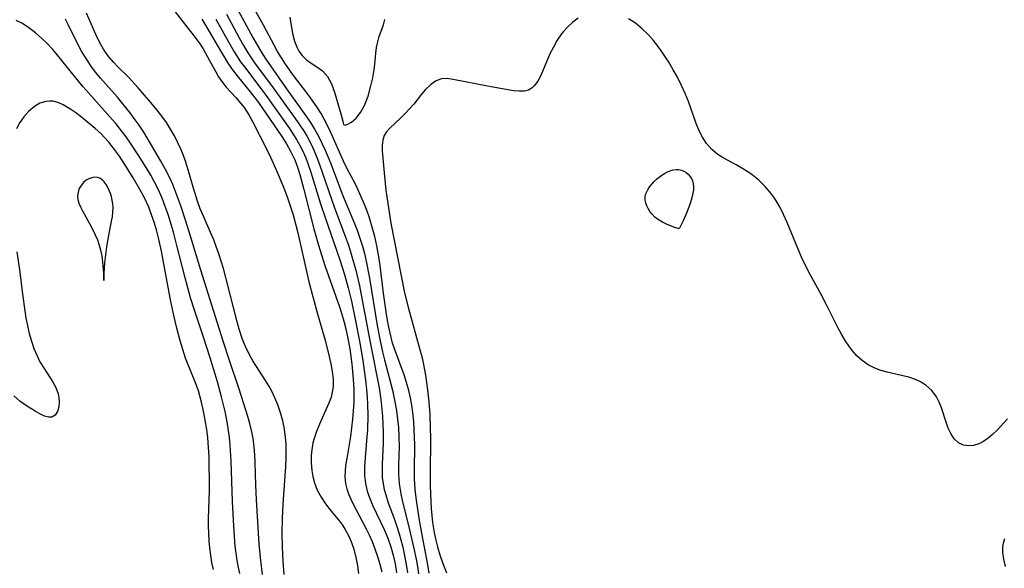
# Model space of a CAD drawing. Header units: inches. Extents: x 1073367 to 1082519, y 1569854 to 1574957.
# Tile 366 of 565: x 1081091 to 1081296, y 1571436 to 1571551. Entities that reach past the tile are written whole.
import ezdxf

# ---------------------------------------------------------------- set-up
doc = ezdxf.new("R2010")
doc.units = ezdxf.units.IN
doc.header["$MEASUREMENT"] = 0
doc.layers.add('CGG_CurvaNivelLidar_v1', color=7, linetype='Continuous', lineweight=30, true_color=0x008008)

msp = doc.modelspace()

# ---------------------------------------------------------------- linework, layer by layer
at = {"layer": 'CGG_CurvaNivelLidar_v1'}
for points in [[(1081122.5098, 1571553.3626, 73.5), (1081125.0645, 1571550.0295, 73.5), (1081126.8963, 1571547.7521, 73.5), (1081127.7773, 1571546.5989, 73.5), (1081128.5121, 1571545.5447, 73.5), (1081129.2031, 1571544.466, 73.5), (1081130.5778, 1571542.0854, 73.5), (1081131.8558, 1571539.711, 73.5), (1081132.4513, 1571538.6686, 73.5), (1081133.0994, 1571537.6771, 73.5), (1081134.02, 1571536.5186, 73.5), (1081136.0496, 1571534.3226, 73.5), (1081137.0486, 1571533.1853, 73.5), (1081137.7711, 1571532.2411, 73.5), (1081138.7213, 1571530.7638, 73.5), (1081139.5881, 1571529.1995, 73.5), (1081142.6487, 1571523.2123, 73.5), (1081143.2659, 1571521.9047, 73.5), (1081144.4431, 1571519.2311, 73.5), (1081145.8121, 1571516.017, 73.5), (1081146.3228, 1571514.7361, 73.5), (1081146.8091, 1571513.4436, 73.5), (1081147.6123, 1571511.1039, 73.5), (1081147.995, 1571509.8602, 73.5), (1081148.5018, 1571507.993, 73.5), (1081148.9578, 1571506.108, 73.5), (1081151.2818, 1571495.9228, 73.5), (1081153.0648, 1571489.2073, 73.5), (1081154.714, 1571483.4479, 73.5), (1081155.4852, 1571480.3534, 73.5), (1081155.8439, 1571478.7849, 73.5), (1081156.1409, 1571477.241, 73.5), (1081156.3255, 1571475.7197, 73.5), (1081156.3395, 1571474.2203, 73.5), (1081156.2313, 1571473.2767, 73.5), (1081155.8903, 1571471.8688, 73.5), (1081155.3902, 1571470.4789, 73.5), (1081153.4941, 1571466.2305, 73.5), (1081152.8872, 1571464.7387, 73.5), (1081152.3719, 1571463.2247, 73.5), (1081152.1269, 1571462.3107, 73.5), (1081151.9407, 1571461.389, 73.5), (1081151.7735, 1571459.7953, 73.5), (1081151.7728, 1571458.1956, 73.5), (1081151.9105, 1571456.6057, 73.5), (1081152.1229, 1571455.3024, 73.5), (1081152.447, 1571454.0283, 73.5), (1081153.0356, 1571452.5014, 73.5), (1081153.804, 1571451.0408, 73.5), (1081154.7197, 1571449.653, 73.5), (1081155.6694, 1571448.4328, 73.5), (1081157.6345, 1571446.0138, 73.5), (1081158.258, 1571445.1439, 73.5), (1081158.8369, 1571444.2407, 73.5), (1081159.5844, 1571442.8647, 73.5), (1081160.1533, 1571441.5458, 73.5), (1081160.6171, 1571440.1791, 73.5), (1081161.0569, 1571438.4519, 73.5), (1081161.3828, 1571436.6874, 73.5), (1081161.5906, 1571435.1102, 73.5)], [(1081136.0142, 1571553.4163, 75.5), (1081139.6033, 1571546.846, 75.5), (1081141.3515, 1571543.8688, 75.5), (1081142.3323, 1571542.3436, 75.5), (1081146.6378, 1571536.1588, 75.5), (1081150.6505, 1571530.5251, 75.5), (1081151.5868, 1571529.1372, 75.5), (1081152.4699, 1571527.719, 75.5), (1081153.267, 1571526.2897, 75.5), (1081154.001, 1571524.825, 75.5), (1081154.6794, 1571523.3308, 75.5), (1081155.7499, 1571520.695, 75.5), (1081158.4267, 1571513.7242, 75.5), (1081160.7986, 1571508.102, 75.5), (1081161.359, 1571506.6654, 75.5), (1081161.928, 1571505.0275, 75.5), (1081162.4322, 1571503.3664, 75.5), (1081162.8432, 1571501.8164, 75.5), (1081163.2101, 1571500.2524, 75.5), (1081163.9176, 1571496.6714, 75.5), (1081165.5428, 1571486.8054, 75.5), (1081166.1453, 1571483.5947, 75.5), (1081166.6549, 1571481.297, 75.5), (1081167.0674, 1571479.637, 75.5), (1081168.7051, 1571473.3549, 75.5), (1081169.2282, 1571470.8573, 75.5), (1081169.5288, 1571469.086, 75.5), (1081169.7701, 1571467.3084, 75.5), (1081169.9451, 1571465.527, 75.5), (1081170.0516, 1571463.5158, 75.5), (1081170.0646, 1571461.5528, 75.5), (1081169.9762, 1571457.6932, 75.5), (1081169.9822, 1571455.7801, 75.5), (1081170.0989, 1571453.8822, 75.5), (1081170.1569, 1571453.3783, 75.5), (1081170.4303, 1571451.7235, 75.5), (1081170.7966, 1571450.0764, 75.5), (1081172.0678, 1571445.1185, 75.5), (1081173.1847, 1571440.2926, 75.5), (1081173.628, 1571438.093, 75.5), (1081173.8989, 1571436.5495, 75.5), (1081174.1259, 1571435.0009, 75.5)], [(1081146.1217, 1571434.87, 73.5), (1081145.8984, 1571437.65, 73.5), (1081145.7589, 1571440.5917, 73.5), (1081145.7157, 1571443.5035, 73.5), (1081145.7772, 1571446.5562, 73.5), (1081145.9319, 1571449.5225, 73.5), (1081146.4468, 1571457.4032, 73.5), (1081146.5215, 1571458.9968, 73.5), (1081146.5527, 1571460.5821, 73.5), (1081146.5192, 1571462.157, 73.5), (1081146.4282, 1571463.4225, 73.5), (1081146.184, 1571465.2064, 73.5), (1081145.8346, 1571466.9171, 73.5), (1081145.381, 1571468.6003, 73.5), (1081144.8183, 1571470.2474, 73.5), (1081144.2091, 1571471.701, 73.5), (1081143.5155, 1571473.116, 73.5), (1081142.8969, 1571474.2392, 73.5), (1081142.2395, 1571475.3379, 73.5), (1081139.5667, 1571479.4496, 73.5), (1081138.7232, 1571480.9817, 73.5), (1081137.9795, 1571482.5776, 73.5), (1081137.4687, 1571483.8545, 73.5), (1081136.7397, 1571486.0247, 73.5), (1081136.3057, 1571487.5461, 73.5), (1081134.0287, 1571496.5552, 73.5), (1081133.4587, 1571498.6601, 73.5), (1081132.5079, 1571501.7552, 73.5), (1081131.9788, 1571503.2762, 73.5), (1081131.443, 1571504.6885, 73.5), (1081130.8663, 1571506.0761, 73.5), (1081129.2777, 1571509.5717, 73.5), (1081128.6402, 1571511.1229, 73.5), (1081128.0587, 1571512.7024, 73.5), (1081127.12, 1571515.6531, 73.5), (1081126.0995, 1571519.2709, 73.5), (1081125.5364, 1571521.0586, 73.5), (1081125.1024, 1571522.2494, 73.5), (1081124.6279, 1571523.4249, 73.5), (1081123.9684, 1571524.9099, 73.5), (1081123.2449, 1571526.3632, 73.5), (1081122.4445, 1571527.7741, 73.5), (1081121.5616, 1571529.1286, 73.5), (1081120.61, 1571530.442, 73.5), (1081119.6108, 1571531.7259, 73.5), (1081118.3198, 1571533.3067, 73.5), (1081115.7001, 1571536.3529, 73.5), (1081113.7022, 1571538.4928, 73.5), (1081111.4453, 1571540.738, 73.5), (1081110.5162, 1571541.7196, 73.5), (1081109.6416, 1571542.7402, 73.5), (1081108.9788, 1571543.6212, 73.5), (1081108.4602, 1571544.4042, 73.5), (1081107.6208, 1571545.9, 73.5), (1081106.8744, 1571547.4753, 73.5), (1081104.9433, 1571551.9159, 73.5)], [(1081134.0936, 1571551.7119, 75), (1081136.736, 1571546.7891, 75), (1081137.6403, 1571545.1813, 75), (1081138.7019, 1571543.4454, 75), (1081139.9594, 1571541.5984, 75), (1081143.8163, 1571536.3641, 75), (1081148.4472, 1571529.9404, 75), (1081150.1276, 1571527.4636, 75), (1081150.899, 1571526.1863, 75), (1081151.6745, 1571524.7351, 75), (1081152.3743, 1571523.2429, 75), (1081152.9594, 1571521.8367, 75), (1081153.5016, 1571520.4083, 75), (1081156.625, 1571511.3148, 75), (1081158.8623, 1571505.4057, 75), (1081159.5739, 1571503.3713, 75), (1081160.5837, 1571500.0194, 75), (1081161.0351, 1571498.3302, 75), (1081161.7981, 1571495.0635, 75), (1081162.4015, 1571492.0585, 75), (1081164.2373, 1571482.2174, 75), (1081165.7235, 1571474.8699, 75), (1081165.9665, 1571473.4244, 75), (1081166.2525, 1571471.3733, 75), (1081166.6123, 1571467.9307, 75), (1081166.7245, 1571466.2135, 75), (1081166.7765, 1571464.5021, 75), (1081166.7374, 1571462.2408, 75), (1081166.5388, 1571457.8999, 75), (1081166.5284, 1571456.4788, 75), (1081166.5864, 1571455.1323, 75), (1081166.7413, 1571453.8041, 75), (1081166.9801, 1571452.6369, 75), (1081167.2977, 1571451.4801, 75), (1081167.8349, 1571449.8585, 75), (1081169.0297, 1571446.5775, 75), (1081169.605, 1571444.8994, 75), (1081170.084, 1571443.3497, 75), (1081170.7608, 1571440.8511, 75), (1081171.0637, 1571439.5681, 75), (1081171.5745, 1571436.9818, 75), (1081171.8327, 1571435.2303, 75)], [(1081176.3548, 1571435.1714, 76), (1081176.0725, 1571436.9249, 76), (1081174.8165, 1571443.5253, 76), (1081174.2625, 1571446.6211, 76), (1081173.683, 1571450.4055, 76), (1081173.4884, 1571451.9886, 76), (1081173.3493, 1571453.5743, 76), (1081173.2831, 1571455.0862, 76), (1081173.2677, 1571456.6018, 76), (1081173.3405, 1571461.9449, 76), (1081173.3238, 1571463.5124, 76), (1081173.2589, 1571465.1135, 76), (1081173.1441, 1571466.7106, 76), (1081172.9379, 1571468.6418, 76), (1081172.7141, 1571470.2033, 76), (1081172.4364, 1571471.7522, 76), (1081172.0978, 1571473.2848, 76), (1081171.6579, 1571474.9103, 76), (1081171.1416, 1571476.5089, 76), (1081169.3042, 1571481.3664, 76), (1081168.7265, 1571483.1547, 76), (1081168.326, 1571484.6471, 76), (1081167.9263, 1571486.4482, 76), (1081167.5897, 1571488.2711, 76), (1081167.2977, 1571490.1095, 76), (1081166.8234, 1571493.5413, 76), (1081166.1041, 1571499.3288, 76), (1081165.8398, 1571501.1467, 76), (1081165.4261, 1571503.4319, 76), (1081164.9984, 1571505.3535, 76), (1081164.2164, 1571508.2702, 76), (1081163.9022, 1571509.2772, 76), (1081163.4157, 1571510.6689, 76), (1081162.8823, 1571512.0417, 76), (1081161.6925, 1571514.7774, 76), (1081161.0366, 1571516.1351, 76), (1081159.2826, 1571519.4917, 76), (1081158.5242, 1571521.0501, 76), (1081155.7895, 1571527.1718, 76), (1081155.1602, 1571528.5131, 76), (1081154.4866, 1571529.8269, 76), (1081153.8025, 1571531.0205, 76), (1081153.0738, 1571532.1859, 76), (1081151.5027, 1571534.4912, 76), (1081150.6621, 1571535.6252, 76), (1081148.0799, 1571538.9162, 76), (1081146.4016, 1571541.2856, 76), (1081145.5337, 1571542.6102, 76), (1081144.7146, 1571543.9649, 76), (1081144.002, 1571545.2651, 76), (1081141.8192, 1571549.4487, 76), (1081140.3183, 1571552.1512, 76)], [(1081136.8598, 1571435.0996, 74.5), (1081136.5894, 1571436.3223, 74.5), (1081136.3244, 1571437.8059, 74.5), (1081136.1102, 1571439.3071, 74.5), (1081135.9349, 1571440.8217, 74.5), (1081135.5933, 1571444.975, 74.5), (1081135.3161, 1571450.1086, 74.5), (1081135.08, 1571458.5535, 74.5), (1081134.8921, 1571461.8423, 74.5), (1081134.7329, 1571463.4271, 74.5), (1081134.5344, 1571464.883, 74.5), (1081134.2923, 1571466.333, 74.5), (1081133.789, 1571468.8487, 74.5), (1081133.0714, 1571471.9209, 74.5), (1081132.221, 1571475.0771, 74.5), (1081130.7152, 1571480.088, 74.5), (1081129.3299, 1571484.3932, 74.5), (1081127.4156, 1571490.0089, 74.5), (1081126.6022, 1571492.5937, 74.5), (1081125.4621, 1571496.7483, 74.5), (1081123.7544, 1571503.5138, 74.5), (1081123.0145, 1571506.2613, 74.5), (1081121.9217, 1571509.9181, 74.5), (1081121.3381, 1571511.6421, 74.5), (1081120.6962, 1571513.3391, 74.5), (1081119.8742, 1571515.2231, 74.5), (1081119.1165, 1571516.719, 74.5), (1081118.2934, 1571518.1824, 74.5), (1081117.3445, 1571519.7474, 74.5), (1081115.6514, 1571522.4212, 74.5), (1081114.0593, 1571524.8343, 74.5), (1081113.1633, 1571526.1118, 74.5), (1081112.2336, 1571527.3663, 74.5), (1081111.0058, 1571528.9112, 74.5), (1081109.7289, 1571530.4185, 74.5), (1081105.3784, 1571535.2514, 74.5), (1081104.1403, 1571536.6682, 74.5), (1081102.9303, 1571538.1071, 74.5), (1081098.5686, 1571543.5517, 74.5), (1081097.8741, 1571544.3512, 74.5), (1081096.7032, 1571545.5854, 74.5), (1081095.4944, 1571546.7365, 74.5), (1081094.269, 1571547.8013, 74.5), (1081092.6087, 1571549.0905, 74.5), (1081091.4409, 1571549.8482, 74.5), (1081090.2787, 1571550.4101, 74.5)], [(1081141.6073, 1571434.8727, 74), (1081141.2263, 1571437.7805, 74), (1081140.9237, 1571441.1814, 74), (1081140.7627, 1571443.5123, 74), (1081140.3368, 1571450.5331, 74), (1081140.2204, 1571453.4993, 74), (1081140.1001, 1571458.2418, 74), (1081140.0211, 1571459.8401, 74), (1081139.8948, 1571461.4276, 74), (1081139.6493, 1571463.3182, 74), (1081139.3246, 1571464.9437, 74), (1081138.9522, 1571466.3977, 74), (1081138.5326, 1571467.8458, 74), (1081137.6501, 1571470.6978, 74), (1081136.7461, 1571473.5009, 74), (1081134.7018, 1571479.5439, 74), (1081133.395, 1571483.555, 74), (1081128.7311, 1571498.3677, 74), (1081126.5826, 1571505.4524, 74), (1081125.6156, 1571508.5368, 74), (1081124.5526, 1571511.7661, 74), (1081123.9623, 1571513.4476, 74), (1081122.8784, 1571516.2251, 74), (1081122.2735, 1571517.5834, 74), (1081121.3918, 1571519.3468, 74), (1081120.4421, 1571521.0774, 74), (1081118.9747, 1571523.5933, 74), (1081116.8309, 1571527.0974, 74), (1081115.8758, 1571528.5623, 74), (1081114.879, 1571529.9967, 74), (1081114.0262, 1571531.1401, 74), (1081112.2385, 1571533.3602, 74), (1081111.3575, 1571534.3954, 74), (1081107.8473, 1571538.3657, 74), (1081106.8806, 1571539.5491, 74), (1081105.9614, 1571540.7649, 74), (1081105.2251, 1571541.8295, 74), (1081104.5331, 1571542.92, 74), (1081103.8869, 1571544.0345, 74), (1081103.0544, 1571545.6273, 74), (1081101.1122, 1571549.5481, 74), (1081100.4998, 1571550.6679, 74)], [(1081128.9367, 1571550.652, 74), (1081129.7929, 1571549.2753, 74), (1081133.0277, 1571543.7278, 74), (1081134.5375, 1571541.2985, 74), (1081135.3487, 1571540.1298, 74), (1081136.3146, 1571538.8687, 74), (1081139.0203, 1571535.5621, 74), (1081140.7595, 1571533.2705, 74), (1081145.6016, 1571526.2426, 74), (1081146.5876, 1571524.7202, 74), (1081147.542, 1571523.0267, 74), (1081148.3114, 1571521.3262, 74), (1081148.8713, 1571519.83, 74), (1081149.3686, 1571518.299, 74), (1081150.2481, 1571515.1683, 74), (1081152.306, 1571506.9384, 74), (1081153.2654, 1571503.5697, 74), (1081154.6054, 1571499.3502, 74), (1081157.6237, 1571490.7082, 74), (1081158.0626, 1571489.3559, 74), (1081158.5334, 1571487.7376, 74), (1081158.9512, 1571486.1036, 74), (1081159.3195, 1571484.4564, 74), (1081159.7892, 1571481.9245, 74), (1081160.2244, 1571478.7717, 74), (1081160.5216, 1571475.6075, 74), (1081160.6392, 1571473.4471, 74), (1081160.6591, 1571472.1162, 74), (1081160.6355, 1571470.7867, 74), (1081160.5392, 1571469.0155, 74), (1081160.3837, 1571467.2532, 74), (1081160.1839, 1571465.5036, 74), (1081159.9271, 1571463.63, 74), (1081159.1545, 1571459.0652, 74), (1081158.9367, 1571457.5896, 74), (1081158.8142, 1571456.4175, 74), (1081158.7773, 1571455.2658, 74), (1081158.9017, 1571453.8767, 74), (1081159.1717, 1571452.7306, 74), (1081159.5382, 1571451.6892, 74), (1081160.2474, 1571450.0897, 74), (1081161.0698, 1571448.4795, 74), (1081163.2281, 1571444.4317, 74), (1081163.8276, 1571443.1943, 74), (1081164.4624, 1571441.7377, 74), (1081165.0409, 1571440.2627, 74), (1081165.6081, 1571438.6592, 74), (1081166.0912, 1571437.0486, 74), (1081166.4544, 1571435.4305, 74)], [(1081131.85, 1571550.6755, 74.5), (1081134.8576, 1571545.3026, 74.5), (1081135.7105, 1571543.8572, 74.5), (1081137.0374, 1571541.8092, 74.5), (1081137.8369, 1571540.7066, 74.5), (1081141.2637, 1571536.2564, 74.5), (1081142.3053, 1571534.8536, 74.5), (1081147.2405, 1571527.8618, 74.5), (1081148.093, 1571526.5953, 74.5), (1081148.7016, 1571525.6237, 74.5), (1081149.2718, 1571524.6307, 74.5), (1081150.0271, 1571523.1258, 74.5), (1081150.6114, 1571521.7683, 74.5), (1081151.1382, 1571520.3812, 74.5), (1081151.6935, 1571518.7544, 74.5), (1081153.7294, 1571512.1722, 74.5), (1081154.6432, 1571509.345, 74.5), (1081157.7346, 1571500.4762, 74.5), (1081158.6987, 1571497.4512, 74.5), (1081159.4775, 1571494.64, 74.5), (1081160.1469, 1571491.849, 74.5), (1081160.9401, 1571488.151, 74.5), (1081161.8161, 1571483.507, 74.5), (1081162.4934, 1571479.4791, 74.5), (1081163.145, 1571474.8525, 74.5), (1081163.2958, 1571473.431, 74.5), (1081163.4147, 1571471.8921, 74.5), (1081163.4914, 1571470.3526, 74.5), (1081163.5384, 1571468.042, 74.5), (1081163.474, 1571465.0657, 74.5), (1081163.3859, 1571463.59, 74.5), (1081162.9975, 1571459.3091, 74.5), (1081162.8686, 1571457.2928, 74.5), (1081162.8747, 1571455.5474, 74.5), (1081163.06, 1571453.8375, 74.5), (1081163.4401, 1571452.2737, 74.5), (1081163.9815, 1571450.7353, 74.5), (1081164.632, 1571449.2099, 74.5), (1081166.9526, 1571444.296, 74.5), (1081167.7225, 1571442.4366, 74.5), (1081168.3267, 1571440.6826, 74.5), (1081168.8309, 1571438.8955, 74.5), (1081169.2348, 1571437.0837, 74.5), (1081169.5305, 1571435.2534, 74.5)], [(1081147.3019, 1571551.1166, 76.5), (1081147.8809, 1571547.6959, 76.5), (1081148.2772, 1571546.0759, 76.5), (1081148.8089, 1571544.7116, 76.5), (1081149.2021, 1571543.9988, 76.5), (1081149.8434, 1571543.1136, 76.5), (1081150.7662, 1571542.2031, 76.5), (1081151.7833, 1571541.4763, 76.5), (1081152.9571, 1571540.7565, 76.5), (1081154.134, 1571539.8887, 76.5), (1081155.1659, 1571538.7539, 76.5), (1081155.9837, 1571537.2249, 76.5), (1081156.6125, 1571535.4634, 76.5), (1081157.9357, 1571530.9218, 76.5), (1081158.3379, 1571529.4325, 76.5), (1081158.5, 1571528.7136, 76.5), (1081158.8283, 1571528.6029, 76.5), (1081159.4213, 1571528.7563, 76.5), (1081160.1855, 1571529.1922, 76.5), (1081161.1017, 1571530.0289, 76.5), (1081162.0094, 1571531.2175, 76.5), (1081162.8354, 1571532.7027, 76.5), (1081163.6015, 1571534.6418, 76.5), (1081164.2017, 1571536.7527, 76.5), (1081164.5777, 1571538.4567, 76.5), (1081164.8602, 1571540.1276, 76.5), (1081165.0679, 1571541.9558, 76.5), (1081165.2121, 1571543.5777, 76.5), (1081165.3794, 1571544.7958, 76.5), (1081165.6181, 1571545.9697, 76.5), (1081165.9231, 1571547.0836, 76.5), (1081166.8007, 1571549.532, 76.5), (1081167.1162, 1571550.6268, 76.5)], [(1081207.4434, 1571550.8648, 76.5), (1081206.3165, 1571550.056, 76.5), (1081205.2674, 1571549.106, 76.5), (1081204.3056, 1571548.0355, 76.5), (1081203.9622, 1571547.5963, 76.5), (1081203.0504, 1571546.2673, 76.5), (1081202.2392, 1571544.8636, 76.5), (1081201.5238, 1571543.4174, 76.5), (1081199.6348, 1571538.9669, 76.5), (1081198.9938, 1571537.7514, 76.5), (1081198.2595, 1571536.7508, 76.5), (1081197.8053, 1571536.3273, 76.5), (1081197.439, 1571536.0796, 76.5), (1081197.0545, 1571535.8954, 76.5), (1081196.7645, 1571535.7971, 76.5), (1081196.2055, 1571535.6819, 76.5), (1081195.1316, 1571535.6449, 76.5), (1081193.968, 1571535.7627, 76.5), (1081188.4786, 1571536.7401, 76.5), (1081181.3614, 1571538.0999, 76.5), (1081180.0572, 1571538.2775, 76.5), (1081178.8369, 1571538.2043, 76.5), (1081177.6859, 1571537.7617, 76.5), (1081176.6072, 1571537.0047, 76.5), (1081175.5999, 1571536.0174, 76.5), (1081174.7815, 1571535.0354, 76.5), (1081173.143, 1571532.9654, 76.5), (1081172.2782, 1571531.9574, 76.5), (1081171.3756, 1571530.9911, 76.5), (1081170.5093, 1571530.1469, 76.5), (1081168.0776, 1571527.894, 76.5), (1081167.4486, 1571527.1753, 76.5), (1081166.9752, 1571526.3968, 76.5), (1081166.6731, 1571525.427, 76.5), (1081166.5599, 1571524.3527, 76.5), (1081166.5791, 1571523.1961, 76.5), (1081166.9434, 1571518.6189, 76.5), (1081167.3008, 1571515.0598, 76.5), (1081167.4969, 1571513.6404, 76.5), (1081168.3897, 1571508.1154, 76.5), (1081170.4522, 1571497.4909, 76.5), (1081171.2358, 1571493.6403, 76.5), (1081172.0357, 1571490.3632, 76.5), (1081174.3517, 1571482.0079, 76.5), (1081174.788, 1571480.3417, 76.5), (1081175.0759, 1571479.0468, 76.5), (1081175.5571, 1571476.4292, 76.5), (1081176.0159, 1571473.417, 76.5), (1081176.2333, 1571471.5111, 76.5), (1081176.4637, 1571468.3975, 76.5), (1081176.5806, 1571465.2686, 76.5), (1081176.606, 1571463.4921, 76.5), (1081176.5368, 1571455.5997, 76.5), (1081176.5538, 1571453.5183, 76.5), (1081176.6179, 1571451.6383, 76.5), (1081176.7749, 1571448.6673, 76.5), (1081176.8947, 1571447.192, 76.5), (1081177.0595, 1571445.7278, 76.5), (1081177.3912, 1571443.6748, 76.5), (1081177.676, 1571442.3228, 76.5), (1081178.1025, 1571440.6358, 76.5), (1081178.5935, 1571438.9881, 76.5), (1081179.1433, 1571437.3886, 76.5), (1081179.9479, 1571435.2335, 76.5)], [(1081296.9508, 1571467.3341, 76.5), (1081294.8144, 1571465.0524, 76.5), (1081293.8154, 1571464.0784, 76.5), (1081292.8756, 1571463.303, 76.5), (1081291.9057, 1571462.6525, 76.5), (1081290.9164, 1571462.1508, 76.5), (1081289.8693, 1571461.8146, 76.5), (1081288.8382, 1571461.7016, 76.5), (1081287.7368, 1571461.8705, 76.5), (1081286.7402, 1571462.3486, 76.5), (1081285.8345, 1571463.1908, 76.5), (1081285.0998, 1571464.2998, 76.5), (1081284.5881, 1571465.4187, 76.5), (1081284.1547, 1571466.633, 76.5), (1081283.1876, 1571469.6445, 76.5), (1081282.7081, 1571470.8356, 76.5), (1081282.1152, 1571471.9573, 76.5), (1081281.1435, 1571473.2391, 76.5), (1081279.9478, 1571474.3215, 76.5), (1081278.9033, 1571474.9945, 76.5), (1081277.766, 1571475.5368, 76.5), (1081276.3299, 1571476.0247, 76.5), (1081274.8298, 1571476.4015, 76.5), (1081271.8069, 1571477.068, 76.5), (1081270.5068, 1571477.4302, 76.5), (1081269.2507, 1571477.8977, 76.5), (1081267.9019, 1571478.6, 76.5), (1081266.6473, 1571479.4763, 76.5), (1081265.4999, 1571480.512, 76.5), (1081264.6275, 1571481.4965, 76.5), (1081263.8241, 1571482.5661, 76.5), (1081263.0725, 1571483.7009, 76.5), (1081262.2881, 1571485.0084, 76.5), (1081261.5437, 1571486.3619, 76.5), (1081260.7644, 1571487.8906, 76.5), (1081259.2555, 1571491.0043, 76.5), (1081258.1115, 1571493.285, 76.5), (1081255.5173, 1571497.9504, 76.5), (1081254.7885, 1571499.3564, 76.5), (1081254.1472, 1571500.7348, 76.5), (1081250.9704, 1571508.2692, 76.5), (1081250.2315, 1571509.9278, 76.5), (1081249.4318, 1571511.5382, 76.5), (1081248.6263, 1571512.9311, 76.5), (1081248.2291, 1571513.5375, 76.5), (1081247.6112, 1571514.3881, 76.5), (1081246.4079, 1571515.7998, 76.5), (1081245.0876, 1571517.0841, 76.5), (1081243.6661, 1571518.2304, 76.5), (1081242.7831, 1571518.8388, 76.5), (1081241.8796, 1571519.4048, 76.5), (1081240.3531, 1571520.2833, 76.5), (1081237.648, 1571521.739, 76.5), (1081236.5213, 1571522.4452, 76.5), (1081235.2663, 1571523.5099, 76.5), (1081234.1724, 1571524.786, 76.5), (1081233.3624, 1571526.0441, 76.5), (1081232.6693, 1571527.414, 76.5), (1081232.0444, 1571528.9414, 76.5), (1081230.386, 1571533.4882, 76.5), (1081229.6951, 1571535.1725, 76.5), (1081228.9267, 1571536.8789, 76.5), (1081228.0923, 1571538.5654, 76.5), (1081227.237, 1571540.1387, 76.5), (1081226.3265, 1571541.6818, 76.5), (1081225.0729, 1571543.6224, 76.5), (1081224.1251, 1571544.9463, 76.5), (1081223.1245, 1571546.2134, 76.5), (1081222.0661, 1571547.4085, 76.5), (1081220.7546, 1571548.6845, 76.5), (1081219.3597, 1571549.8129, 76.5), (1081217.8814, 1571550.7576, 76.5)], [(1081131.3881, 1571435.942, 75), (1081131.0726, 1571437.4131, 75), (1081130.8218, 1571438.9067, 75), (1081130.6287, 1571440.4179, 75), (1081130.4891, 1571441.9427, 75), (1081130.4004, 1571443.503, 75), (1081130.364, 1571444.957, 75), (1081130.3674, 1571446.5315, 75), (1081130.5199, 1571452.3831, 75), (1081130.5471, 1571454.6047, 75), (1081130.5193, 1571457.6135, 75), (1081130.4558, 1571459.5043, 75), (1081130.35, 1571461.3891, 75), (1081130.1731, 1571463.4384, 75), (1081129.9666, 1571465.1241, 75), (1081129.6725, 1571467.0469, 75), (1081129.3178, 1571468.9532, 75), (1081128.8945, 1571470.8372, 75), (1081128.2315, 1571473.1996, 75), (1081127.783, 1571474.5104, 75), (1081127.2461, 1571475.8958, 75), (1081126.1116, 1571478.6396, 75), (1081125.5754, 1571480.0253, 75), (1081124.972, 1571481.8163, 75), (1081124.4308, 1571483.6387, 75), (1081123.6509, 1571486.5413, 75), (1081123.0199, 1571489.2605, 75), (1081122.4291, 1571492.1366, 75), (1081120.5557, 1571502.3301, 75), (1081119.9238, 1571505.0956, 75), (1081119.4936, 1571506.7202, 75), (1081119.0168, 1571508.3274, 75), (1081118.4836, 1571509.9116, 75), (1081117.8803, 1571511.4654, 75), (1081116.9796, 1571513.4319, 75), (1081116.2439, 1571514.8344, 75), (1081114.6352, 1571517.5809, 75), (1081112.751, 1571520.6092, 75), (1081111.7811, 1571522.0938, 75), (1081110.7644, 1571523.5378, 75), (1081109.5603, 1571525.0599, 75), (1081108.7488, 1571525.9689, 75), (1081107.8984, 1571526.8324, 75), (1081106.7218, 1571527.9033, 75), (1081104.2921, 1571529.8796, 75), (1081102.8658, 1571530.982, 75), (1081101.4575, 1571531.9881, 75), (1081100.0575, 1571532.8253, 75), (1081099.1673, 1571533.2303, 75), (1081097.9459, 1571533.5666, 75), (1081097.1699, 1571533.6159, 75), (1081096.3979, 1571533.5336, 75), (1081095.2102, 1571533.148, 75), (1081094.0788, 1571532.4922, 75), (1081092.9223, 1571531.5126, 75), (1081091.8696, 1571530.3149, 75), (1081091.0421, 1571529.1196, 75), (1081090.3047, 1571527.8187, 75)], [(1081090.3705, 1571502.1934, 75), (1081091.0054, 1571497.9359, 75), (1081091.5744, 1571493.3727, 75), (1081092.0482, 1571489.8845, 75), (1081092.2924, 1571488.333, 75), (1081092.5764, 1571486.7981, 75), (1081092.9546, 1571485.1462, 75), (1081093.4124, 1571483.5313, 75), (1081093.927, 1571482.0433, 75), (1081094.5231, 1571480.6109, 75), (1081095.2054, 1571479.2489, 75), (1081096.0648, 1571477.8198, 75), (1081097.8009, 1571475.1371, 75), (1081098.4883, 1571473.8656, 75), (1081098.9935, 1571472.5522, 75), (1081099.1649, 1571471.7526, 75), (1081099.2299, 1571470.9746, 75), (1081099.1374, 1571469.8311, 75), (1081098.8381, 1571468.8475, 75), (1081098.3572, 1571468.1025, 75), (1081097.7067, 1571467.6923, 75), (1081096.9798, 1571467.6735, 75), (1081096.1388, 1571467.9277, 75), (1081095.2006, 1571468.3747, 75), (1081094.1765, 1571468.9459, 75), (1081092.3776, 1571470.041, 75), (1081091.0334, 1571471.008, 75), (1081089.739, 1571472.1367, 75)], [(1081296.5074, 1571436.5821, 76.5), (1081296.1899, 1571438.0625, 76.5), (1081295.9692, 1571439.5114, 76.5), (1081295.9444, 1571440.5085, 76.5), (1081296.0623, 1571441.4709, 76.5), (1081296.3515, 1571442.3786, 76.5)]]:
    msp.add_polyline3d(points, dxfattribs=at)
for points in [[(1081228.5, 1571506.99, 76.5), (1081227.393, 1571507.3366, 76.5), (1081225.8259, 1571507.9535, 76.5), (1081224.9718, 1571508.3749, 76.5), (1081224.1501, 1571508.8727, 76.5), (1081223.4304, 1571509.429, 76.5), (1081222.8266, 1571510.0215, 76.5), (1081222.3639, 1571510.6088, 76.5), (1081222.0138, 1571511.1839, 76.5), (1081221.7211, 1571511.7715, 76.5), (1081221.4986, 1571512.3655, 76.5), (1081221.3661, 1571512.9608, 76.5), (1081221.3515, 1571513.5527, 76.5), (1081221.4733, 1571514.1261, 76.5), (1081221.7047, 1571514.6916, 76.5), (1081222.0169, 1571515.2483, 76.5), (1081222.3896, 1571515.7942, 76.5), (1081222.8091, 1571516.3258, 76.5), (1081223.2669, 1571516.8379, 76.5), (1081223.7592, 1571517.3227, 76.5), (1081224.2859, 1571517.7698, 76.5), (1081224.8423, 1571518.1659, 76.5), (1081225.4236, 1571518.5151, 76.5), (1081226.0203, 1571518.817, 76.5), (1081226.624, 1571519.0659, 76.5), (1081227.2273, 1571519.2508, 76.5), (1081227.8225, 1571519.354, 76.5), (1081228.4012, 1571519.35, 76.5), (1081228.9293, 1571519.2262, 76.5), (1081229.4315, 1571519.0029, 76.5), (1081229.9034, 1571518.7021, 76.5), (1081230.3378, 1571518.3394, 76.5), (1081230.7238, 1571517.9254, 76.5), (1081231.046, 1571517.4659, 76.5), (1081231.283, 1571516.9622, 76.5), (1081231.4234, 1571516.3685, 76.5), (1081231.4632, 1571515.7354, 76.5), (1081231.4273, 1571515.0747, 76.5), (1081231.3339, 1571514.395, 76.5), (1081231.1915, 1571513.6917, 76.5), (1081230.9799, 1571512.9094, 76.5), (1081230.7029, 1571512.0501, 76.5), (1081230.0116, 1571510.257, 76.5), (1081229.2788, 1571508.618, 76.5)], [(1081108.5, 1571496.2008, 75.5), (1081108.5807, 1571497.669, 75.5), (1081108.7612, 1571499.8407, 75.5), (1081109.1347, 1571503.2164, 75.5), (1081109.3294, 1571504.4638, 75.5), (1081110.1575, 1571508.5515, 75.5), (1081110.311, 1571509.4989, 75.5), (1081110.4125, 1571510.441, 75.5), (1081110.4405, 1571511.3743, 75.5), (1081110.3904, 1571512.1639, 75.5), (1081110.2733, 1571512.9372, 75.5), (1081110.0916, 1571513.6863, 75.5), (1081109.88, 1571514.3217, 75.5), (1081109.3247, 1571515.5909, 75.5), (1081108.9858, 1571516.1998, 75.5), (1081108.611, 1571516.7385, 75.5), (1081108.1923, 1571517.1827, 75.5), (1081107.7195, 1571517.5019, 75.5), (1081107.1765, 1571517.6726, 75.5), (1081106.5915, 1571517.7023, 75.5), (1081105.99, 1571517.6097, 75.5), (1081105.3968, 1571517.4056, 75.5), (1081104.8378, 1571517.093, 75.5), (1081104.2677, 1571516.6053, 75.5), (1081103.7852, 1571516.0103, 75.5), (1081103.4036, 1571515.3394, 75.5), (1081103.1449, 1571514.6167, 75.5), (1081103.0416, 1571513.8606, 75.5), (1081103.1173, 1571513.0989, 75.5), (1081103.336, 1571512.3237, 75.5), (1081103.6575, 1571511.5374, 75.5), (1081104.0489, 1571510.7406, 75.5), (1081105.8532, 1571507.445, 75.5), (1081106.7429, 1571505.7124, 75.5), (1081107.1714, 1571504.6876, 75.5), (1081107.5599, 1571503.5516, 75.5), (1081107.823, 1571502.5844, 75.5), (1081108.0908, 1571501.2704, 75.5), (1081108.2786, 1571499.9825, 75.5), (1081108.4732, 1571497.7437, 75.5)]]:
    msp.add_polyline3d(points, close=True, dxfattribs=at)

doc.saveas('drawing.dxf')
